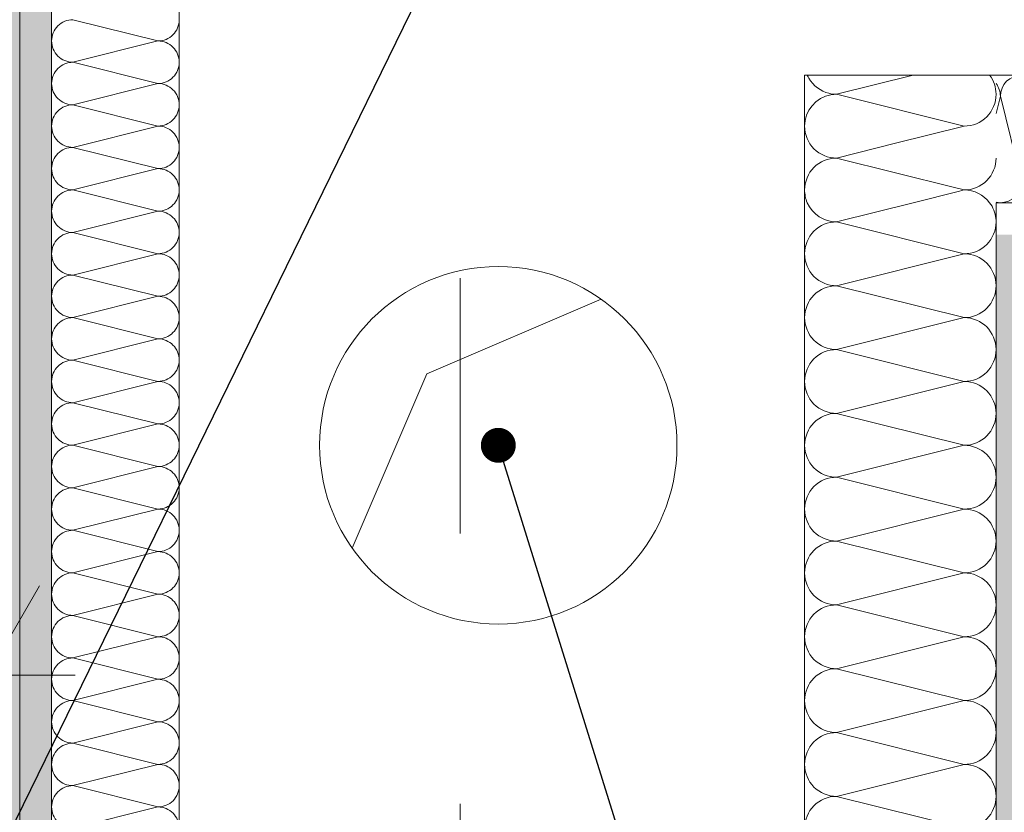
# Model space of a CAD drawing. Header units: metres. Extents: x -4 to 100, y -11 to 17.
# Tile 479 of 656: x 43.557 to 43.943, y 3.506 to 3.817. Entities that reach past the tile are written whole.
import ezdxf

# ---------------------------------------------------------------- set-up
doc = ezdxf.new("R2010")
doc.units = ezdxf.units.M
doc.header["$MEASUREMENT"] = 0
doc.linetypes.add('Strichlinie doppelt', pattern=[0.54680553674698, 0.2645833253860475, -0.105833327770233, 0.07055555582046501, -0.1058333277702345])
doc.linetypes.add('Wipeout_Contour', pattern=[1, 0, -1])
for name, color, linetype in [('152 - Bemaßung_ Beschriftung.Ausbau', 7, 'Continuous'), ('451 - Universal.Achsen Raster', 7, 'Continuous'), ('Abbruch_603 - Struktur.Bodenplatte_ Decke Roh', 7, 'Continuous'), ('Neubau_152 - Bemaßung_ Beschriftung.Ausbau', 7, 'Continuous'), ('Neubau_603 - Struktur.Bodenplatte_ Decke Roh', 7, 'Continuous'), ('Neubau_606 - Struktur.Wand Innen Ausbau', 7, 'Continuous')]:
    doc.layers.add(name, color=color, linetype=linetype)
doc.styles.add('ERSTELLTER_STIL_2', font='txt')
doc.linetypes.add('Abbruch 1', pattern='A,0,[1,2022.0244.A_L5A-PL02.03_iC_Grundriss 1.OG1.Shx,S=0.001984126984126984,R=0,X=0,Y=0],-0.25,0', length=0.25)
doc.dimstyles.new('ERSTELLTER_STIL__3', dxfattribs={"dimtxt": 0.1, "dimasz": 0.0532, "dimexe": 0.18, "dimexo": 0.0625, "dimgap": 0, "dimtad": 1, "dimzin": 0, "dimdsep": 46, "dimtxsty": 'ERSTELLTER_STIL_2', "dimblk": 'ARROWHEAD_2', "dimblk1": 'ARROWHEAD_2', "dimblk2": 'ARROWHEAD_2', "dimcen": 0.09, "dimse1": 1, "dimse2": 1, "dimclrd": 7, "dimclre": 7, "dimclrt": 7, "dimazin": 0, "dimtfac": 1, "dimtdec": 4, "dimtmove": 0, "dimatfit": 3, "dimfxl": 1, "dimtolj": 1, "dimtzin": 0, "dimarcsym": 0})
doc.dimstyles.new('ERSTELLTER_STIL__4', dxfattribs={"dimtxt": 0.1, "dimasz": 0.0532, "dimexe": 0.18, "dimexo": 0.0625, "dimgap": 0, "dimtad": 1, "dimzin": 0, "dimdsep": 46, "dimtxsty": 'ERSTELLTER_STIL_2', "dimblk": 'ARROWHEAD_2', "dimblk1": 'ARROWHEAD_2', "dimblk2": 'ARROWHEAD_2', "dimcen": 0.09, "dimse1": 1, "dimse2": 1, "dimclrd": 7, "dimclre": 7, "dimclrt": 7, "dimazin": 0, "dimtfac": 1, "dimtdec": 4, "dimtmove": 2, "dimatfit": 3, "dimfxl": 1, "dimtolj": 1, "dimtzin": 0, "dimarcsym": 0})
doc.dimstyles.new('ERSTELLTER_STIL__5', dxfattribs={"dimtxt": 0.1, "dimasz": 0.0532, "dimexe": 0.18, "dimexo": 0.0625, "dimgap": 0, "dimtad": 1, "dimtih": 1, "dimtoh": 1, "dimzin": 0, "dimdsep": 46, "dimtxsty": 'ERSTELLTER_STIL_2', "dimblk": 'ARROWHEAD_2', "dimblk1": 'ARROWHEAD_2', "dimblk2": 'ARROWHEAD_2', "dimcen": 0.09, "dimse1": 1, "dimse2": 1, "dimclrd": 7, "dimclre": 7, "dimclrt": 7, "dimazin": 0, "dimtfac": 1, "dimtdec": 4, "dimtmove": 0, "dimatfit": 3, "dimfxl": 1, "dimtolj": 1, "dimtzin": 0, "dimarcsym": 0})
doc.dimstyles.new('ERSTELLTER_STIL__6', dxfattribs={"dimtxt": 0.1, "dimasz": 0.0532, "dimexe": 0.18, "dimexo": 0.0625, "dimgap": 0, "dimtad": 1, "dimtih": 1, "dimtoh": 1, "dimzin": 0, "dimdsep": 46, "dimtxsty": 'ERSTELLTER_STIL_2', "dimblk": 'ARROWHEAD_2', "dimblk1": 'ARROWHEAD_2', "dimblk2": 'ARROWHEAD_2', "dimcen": 0.09, "dimse1": 1, "dimse2": 1, "dimclrd": 7, "dimclre": 7, "dimclrt": 7, "dimazin": 0, "dimtfac": 1, "dimtdec": 4, "dimtmove": 2, "dimatfit": 3, "dimfxl": 1, "dimtolj": 1, "dimtzin": 0, "dimarcsym": 0})
doc.dimstyles.new('ERSTELLTER_STIL__9', dxfattribs={"dimtxt": 0.18, "dimasz": 0.02736, "dimexe": 0.18, "dimexo": 0.0625, "dimgap": 0, "dimtad": 0, "dimtih": 1, "dimtoh": 1, "dimdec": 4, "dimzin": 0, "dimdsep": 46, "dimcen": 0.09, "dimadec": 0, "dimazin": 0, "dimtfac": 1, "dimtdec": 4, "dimtmove": 0, "dimatfit": 3, "dimldrblk": 'ARROWHEAD_11', "dimfxl": 1, "dimtolj": 1, "dimtzin": 0, "dimarcsym": 0})
pattern_1 = [(45, (0, 0), (-0.01767766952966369, 0.01767766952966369), [0, -0.025])]

# ---------------------------------------------------------------- blocks, each defined once
blk = doc.blocks.new('*X173')
at = {"layer": 'Neubau_606 - Struktur.Wand Innen Ausbau', "color": 7, "linetype": 'Continuous', "lineweight": 5}
for p, q in [((43.57832137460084, 3.816680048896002), (43.61165471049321, 3.808346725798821)), ((43.57832137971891, 3.800013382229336), (43.61165471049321, 3.808346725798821)), ((43.57832137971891, 3.800013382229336), (43.61165471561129, 3.791680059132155)), ((43.57832138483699, 3.783346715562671), (43.61165471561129, 3.791680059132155)), ((43.57832138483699, 3.783346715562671), (43.61165472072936, 3.775013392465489)), ((43.57832138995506, 3.766680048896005), (43.61165472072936, 3.775013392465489)), ((43.57832138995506, 3.766680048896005), (43.61165472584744, 3.758346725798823)), ((43.57832139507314, 3.750013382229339), (43.61165472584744, 3.758346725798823)), ((43.57832139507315, 3.750013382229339), (43.61165473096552, 3.741680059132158)), ((43.57832140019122, 3.733346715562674), (43.61165473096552, 3.741680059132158)), ((43.57832140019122, 3.733346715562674), (43.61165473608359, 3.725013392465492)), ((43.5783214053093, 3.716680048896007), (43.61165473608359, 3.725013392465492)), ((43.5783214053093, 3.716680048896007), (43.61165474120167, 3.708346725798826)), ((43.57832141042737, 3.700013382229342), (43.61165474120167, 3.708346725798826)), ((43.57832141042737, 3.700013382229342), (43.61165474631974, 3.69168005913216)), ((43.57832141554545, 3.683346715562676), (43.61165474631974, 3.69168005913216)), ((43.57832141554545, 3.683346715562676), (43.61165475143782, 3.675013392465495)), ((43.57832142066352, 3.66668004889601), (43.61165475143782, 3.675013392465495)), ((43.57832142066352, 3.66668004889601), (43.61165475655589, 3.658346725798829)), ((43.5783214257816, 3.650013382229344), (43.61165475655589, 3.658346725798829)), ((43.5783214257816, 3.650013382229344), (43.61165476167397, 3.641680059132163)), ((43.57832143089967, 3.633346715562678), (43.61165476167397, 3.641680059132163)), ((43.57832143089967, 3.633346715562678), (43.61165476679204, 3.625013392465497)), ((43.57832143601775, 3.616680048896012), (43.61165476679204, 3.625013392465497)), ((43.57832143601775, 3.616680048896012), (43.61165477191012, 3.608346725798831)), ((43.57832144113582, 3.600013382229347), (43.61165477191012, 3.608346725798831)), ((43.57832144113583, 3.600013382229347), (43.6116547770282, 3.591680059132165)), ((43.5783214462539, 3.583346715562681), (43.6116547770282, 3.591680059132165)), ((43.5783214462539, 3.583346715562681), (43.61165478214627, 3.575013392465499)), ((43.57832145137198, 3.566680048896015), (43.61165478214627, 3.575013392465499)), ((43.57832145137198, 3.566680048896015), (43.61165478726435, 3.558346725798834)), ((43.57832145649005, 3.550013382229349), (43.61165478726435, 3.558346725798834)), ((43.57832145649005, 3.550013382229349), (43.61165479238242, 3.541680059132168)), ((43.57832146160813, 3.533346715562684), (43.61165479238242, 3.541680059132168)), ((43.57832146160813, 3.533346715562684), (43.6116547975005, 3.525013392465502)), ((43.5783214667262, 3.516680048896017), (43.6116547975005, 3.525013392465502)), ((43.5783214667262, 3.516680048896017), (43.61165480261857, 3.508346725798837)), ((43.57832147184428, 3.500013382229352), (43.61165480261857, 3.508346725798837))]:
    blk.add_line(p, q, dxfattribs=at)
for centre, radius, start, end in [((43.57832137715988, 3.808346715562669), 0.008333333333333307, 90.0000175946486, 180.0000175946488), ((43.61165470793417, 3.816680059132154), 0.008333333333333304, 270.0000175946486, 1.759464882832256e-05), ((43.57832137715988, 3.808346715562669), 0.008333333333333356, 180.0000175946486, 270.0000175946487), ((43.61165471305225, 3.800013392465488), 0.0083333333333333, 1.759464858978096e-05, 90.0000175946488), ((43.57832138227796, 3.791680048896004), 0.008333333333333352, 90.00001759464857, 180.0000175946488), ((43.61165471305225, 3.800013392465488), 0.008333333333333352, 270.0000175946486, 1.759464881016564e-05), ((43.57832138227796, 3.791680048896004), 0.008333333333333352, 180.0000175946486, 270.0000175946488), ((43.61165471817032, 3.783346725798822), 0.008333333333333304, 1.75946485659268e-05, 90.0000175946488), ((43.57832138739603, 3.775013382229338), 0.008333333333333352, 90.00001759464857, 180.0000175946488), ((43.61165471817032, 3.783346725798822), 0.00833333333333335, 270.0000175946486, 1.759464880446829e-05), ((43.57832138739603, 3.775013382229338), 0.008333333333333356, 180.0000175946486, 270.0000175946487), ((43.6116547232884, 3.766680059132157), 0.008333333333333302, 1.759464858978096e-05, 90.0000175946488), ((43.57832139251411, 3.758346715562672), 0.008333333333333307, 90.0000175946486, 180.0000175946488), ((43.6116547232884, 3.766680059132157), 0.008333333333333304, 270.0000175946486, 1.759464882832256e-05), ((43.57832139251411, 3.758346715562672), 0.008333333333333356, 180.0000175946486, 270.0000175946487), ((43.61165472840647, 3.75001339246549), 0.0083333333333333, 1.759464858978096e-05, 90.0000175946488), ((43.57832139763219, 3.741680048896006), 0.008333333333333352, 90.00001759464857, 180.0000175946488), ((43.61165472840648, 3.750013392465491), 0.008333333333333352, 270.0000175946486, 1.759464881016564e-05), ((43.57832139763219, 3.741680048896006), 0.008333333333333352, 180.0000175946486, 270.0000175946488), ((43.61165473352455, 3.733346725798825), 0.008333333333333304, 1.75946485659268e-05, 90.0000175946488), ((43.57832140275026, 3.725013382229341), 0.008333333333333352, 90.00001759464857, 180.0000175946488), ((43.61165473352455, 3.733346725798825), 0.00833333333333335, 270.0000175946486, 1.759464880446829e-05), ((43.57832140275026, 3.725013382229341), 0.008333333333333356, 180.0000175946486, 270.0000175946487), ((43.61165473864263, 3.716680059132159), 0.008333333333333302, 1.759464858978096e-05, 90.0000175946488), ((43.57832140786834, 3.708346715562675), 0.008333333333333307, 90.0000175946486, 180.0000175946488), ((43.61165473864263, 3.716680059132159), 0.008333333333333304, 270.0000175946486, 1.759464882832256e-05), ((43.57832140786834, 3.708346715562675), 0.008333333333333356, 180.0000175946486, 270.0000175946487), ((43.6116547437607, 3.700013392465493), 0.0083333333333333, 1.759464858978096e-05, 90.0000175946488), ((43.57832141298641, 3.691680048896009), 0.008333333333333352, 90.00001759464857, 180.0000175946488), ((43.6116547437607, 3.700013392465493), 0.008333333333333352, 270.0000175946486, 1.759464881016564e-05), ((43.57832141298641, 3.691680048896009), 0.008333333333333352, 180.0000175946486, 270.0000175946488), ((43.61165474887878, 3.683346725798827), 0.008333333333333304, 1.75946485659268e-05, 90.0000175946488), ((43.57832141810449, 3.675013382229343), 0.008333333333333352, 90.00001759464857, 180.0000175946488), ((43.61165474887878, 3.683346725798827), 0.00833333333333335, 270.0000175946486, 1.759464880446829e-05), ((43.57832141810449, 3.675013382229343), 0.008333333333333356, 180.0000175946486, 270.0000175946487), ((43.61165475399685, 3.666680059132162), 0.008333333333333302, 1.759464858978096e-05, 90.0000175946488), ((43.57832142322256, 3.658346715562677), 0.008333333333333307, 90.0000175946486, 180.0000175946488), ((43.61165475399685, 3.666680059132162), 0.008333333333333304, 270.0000175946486, 1.759464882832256e-05), ((43.57832142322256, 3.658346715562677), 0.008333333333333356, 180.0000175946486, 270.0000175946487), ((43.61165475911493, 3.650013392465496), 0.0083333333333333, 1.759464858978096e-05, 90.0000175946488), ((43.57832142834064, 3.641680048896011), 0.008333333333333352, 90.00001759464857, 180.0000175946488), ((43.61165475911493, 3.650013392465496), 0.008333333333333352, 270.0000175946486, 1.759464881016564e-05), ((43.57832142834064, 3.641680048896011), 0.008333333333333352, 180.0000175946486, 270.0000175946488), ((43.611654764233, 3.63334672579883), 0.008333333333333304, 1.75946485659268e-05, 90.0000175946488), ((43.57832143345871, 3.625013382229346), 0.008333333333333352, 90.00001759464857, 180.0000175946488), ((43.611654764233, 3.63334672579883), 0.00833333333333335, 270.0000175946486, 1.759464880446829e-05), ((43.57832143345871, 3.625013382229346), 0.008333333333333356, 180.0000175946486, 270.0000175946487), ((43.61165476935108, 3.616680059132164), 0.008333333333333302, 1.759464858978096e-05, 90.0000175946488), ((43.57832143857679, 3.608346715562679), 0.008333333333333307, 90.0000175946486, 180.0000175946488), ((43.61165476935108, 3.616680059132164), 0.008333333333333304, 270.0000175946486, 1.759464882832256e-05), ((43.57832143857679, 3.608346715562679), 0.008333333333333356, 180.0000175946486, 270.0000175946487), ((43.61165477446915, 3.600013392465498), 0.0083333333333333, 1.759464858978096e-05, 90.0000175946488), ((43.57832144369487, 3.591680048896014), 0.008333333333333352, 90.00001759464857, 180.0000175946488), ((43.61165477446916, 3.600013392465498), 0.008333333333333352, 270.0000175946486, 1.759464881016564e-05), ((43.57832144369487, 3.591680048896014), 0.008333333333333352, 180.0000175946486, 270.0000175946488), ((43.61165477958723, 3.583346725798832), 0.008333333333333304, 1.75946485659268e-05, 90.0000175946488), ((43.57832144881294, 3.575013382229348), 0.008333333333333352, 90.00001759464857, 180.0000175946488), ((43.61165477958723, 3.583346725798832), 0.00833333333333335, 270.0000175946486, 1.759464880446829e-05), ((43.57832144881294, 3.575013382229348), 0.008333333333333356, 180.0000175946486, 270.0000175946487), ((43.61165478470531, 3.566680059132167), 0.008333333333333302, 1.759464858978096e-05, 90.0000175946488), ((43.57832145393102, 3.558346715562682), 0.008333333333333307, 90.0000175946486, 180.0000175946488), ((43.61165478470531, 3.566680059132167), 0.008333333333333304, 270.0000175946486, 1.759464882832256e-05), ((43.57832145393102, 3.558346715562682), 0.008333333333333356, 180.0000175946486, 270.0000175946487), ((43.61165478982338, 3.5500133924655), 0.0083333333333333, 1.759464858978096e-05, 90.0000175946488), ((43.57832145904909, 3.541680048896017), 0.008333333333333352, 90.00001759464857, 180.0000175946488), ((43.61165478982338, 3.550013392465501), 0.008333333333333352, 270.0000175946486, 1.759464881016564e-05), ((43.57832145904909, 3.541680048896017), 0.008333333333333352, 180.0000175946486, 270.0000175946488), ((43.61165479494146, 3.533346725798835), 0.008333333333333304, 1.75946485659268e-05, 90.0000175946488), ((43.57832146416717, 3.525013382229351), 0.008333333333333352, 90.00001759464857, 180.0000175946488), ((43.61165479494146, 3.533346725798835), 0.00833333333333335, 270.0000175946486, 1.759464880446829e-05), ((43.57832146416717, 3.525013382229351), 0.008333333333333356, 180.0000175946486, 270.0000175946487), ((43.61165480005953, 3.516680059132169), 0.008333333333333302, 1.759464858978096e-05, 90.0000175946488), ((43.57832146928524, 3.508346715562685), 0.008333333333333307, 90.0000175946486, 180.0000175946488), ((43.61165480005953, 3.516680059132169), 0.008333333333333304, 270.0000175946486, 1.759464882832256e-05), ((43.57832146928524, 3.508346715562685), 0.008333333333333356, 180.0000175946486, 270.0000175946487), ((43.61165480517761, 3.500013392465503), 0.0083333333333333, 1.759464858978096e-05, 90.0000175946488)]:
    blk.add_arc(centre, radius, start, end, dxfattribs=at)
blk = doc.blocks.new('*X187')
at = {"layer": 'Neubau_606 - Struktur.Wand Innen Ausbau', "color": 7, "linetype": 'Continuous', "lineweight": 5}
for p in [(43.93998993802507, 3.779946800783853), (43.95000279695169, 3.753331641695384)]:
    blk.add_line(p, (43.94166948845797, 3.786664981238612), dxfattribs=at)
for centre, radius, start, end in [((43.9500028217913, 3.786664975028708), 0.008333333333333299, 89.99995730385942, 179.9999573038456), ((43.93333615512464, 3.786664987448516), 0.008333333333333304, 359.9999573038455, 37.01724099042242), ((43.94166946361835, 3.753331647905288), 0.008333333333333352, 269.9999573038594, 359.9999573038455), ((43.94166946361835, 3.753331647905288), 0.008333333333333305, 258.372716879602, 269.9999573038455)]:
    blk.add_arc(centre, radius, start, end, dxfattribs=at)
blk = doc.blocks.new('*X188')
at = {"layer": 'Neubau_606 - Struktur.Wand Innen Ausbau', "color": 7, "linetype": 'Continuous', "lineweight": 5}
blk.add_arc((43.92748992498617, 3.737486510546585), 0.01250000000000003, 6.032815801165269, 36.93757760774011, dxfattribs=at)
blk = doc.blocks.new('*X189')
at = {"layer": 'Neubau_606 - Struktur.Wand Innen Ausbau', "color": 7, "linetype": 'Continuous', "lineweight": 5}
for p, q in [((43.90753723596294, 3.794998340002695), (43.8774899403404, 3.787486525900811)), ((43.92748993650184, 3.774986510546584), (43.8774899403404, 3.787486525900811)), ((43.92748993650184, 3.774986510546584), (43.90062676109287, 3.768270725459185)), ((43.92748992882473, 3.749986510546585), (43.92376356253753, 3.750918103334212)), ((43.92748992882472, 3.749986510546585), (43.9256267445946, 3.749520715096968))]:
    blk.add_line(p, q, dxfattribs=at)
for centre, radius, start, end in [((43.87748994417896, 3.79998652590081), 0.01250000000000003, 203.5189526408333, 209.9456259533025), ((43.9274899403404, 3.787486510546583), 0.01250000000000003, 359.9999824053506, 36.93757760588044), ((43.87748994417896, 3.79998652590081), 0.01250000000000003, 256.314512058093, 269.9999824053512), ((43.87748993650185, 3.774986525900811), 0.01249999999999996, 89.99998240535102, 100.227211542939), ((43.9274899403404, 3.787486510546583), 0.01250000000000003, 269.999982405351, 359.9999824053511), ((43.92748993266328, 3.762486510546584), 0.01250000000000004, 269.999982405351, 359.9999824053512), ((43.92748992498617, 3.737486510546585), 0.01250000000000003, 36.93757846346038, 89.99998240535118)]:
    blk.add_arc(centre, radius, start, end, dxfattribs=at)
blk = doc.blocks.new('*X190')
at = {"layer": 'Neubau_606 - Struktur.Wand Innen Ausbau', "color": 7, "linetype": 'Continuous', "lineweight": 5}
for p, q in [((43.90753722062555, 3.744998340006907), (43.87748992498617, 3.737486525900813)), ((43.92748992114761, 3.724986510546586), (43.87748992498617, 3.737486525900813)), ((43.92748992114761, 3.724986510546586), (43.87748991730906, 3.712486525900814)), ((43.9274899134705, 3.699986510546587), (43.87748991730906, 3.712486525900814)), ((43.9274899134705, 3.699986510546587), (43.87748990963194, 3.687486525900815)), ((43.92748990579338, 3.674986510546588), (43.87748990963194, 3.687486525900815)), ((43.92748990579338, 3.674986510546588), (43.87748990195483, 3.662486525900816)), ((43.92748989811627, 3.649986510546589), (43.87748990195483, 3.662486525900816)), ((43.92748989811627, 3.649986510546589), (43.87748989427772, 3.637486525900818)), ((43.92748989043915, 3.624986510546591), (43.87748989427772, 3.637486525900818)), ((43.92748989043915, 3.624986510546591), (43.8774898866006, 3.612486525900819)), ((43.92748988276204, 3.599986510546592), (43.8774898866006, 3.612486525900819)), ((43.92748988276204, 3.599986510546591), (43.87748987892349, 3.587486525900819)), ((43.92748987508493, 3.574986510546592), (43.87748987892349, 3.587486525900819)), ((43.92748987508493, 3.574986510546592), (43.87748987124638, 3.56248652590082)), ((43.92748986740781, 3.549986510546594), (43.87748987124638, 3.56248652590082)), ((43.92748986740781, 3.549986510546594), (43.87748986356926, 3.537486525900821)), ((43.9274898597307, 3.524986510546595), (43.87748986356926, 3.537486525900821)), ((43.9274898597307, 3.524986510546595), (43.87748985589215, 3.512486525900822)), ((43.92748985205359, 3.499986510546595), (43.87748985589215, 3.512486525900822))]:
    blk.add_line(p, q, dxfattribs=at)
for centre, radius, start, end in [((43.87748992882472, 3.749986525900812), 0.01250000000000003, 203.5189525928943, 269.9999824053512), ((43.92748992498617, 3.737486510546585), 0.01250000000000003, 359.9999824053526, 6.032815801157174), ((43.87748992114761, 3.724986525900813), 0.01249999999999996, 89.99998240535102, 179.9999824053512), ((43.92748992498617, 3.737486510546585), 0.01250000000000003, 269.999982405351, 359.9999824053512), ((43.87748992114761, 3.724986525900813), 0.01250000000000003, 179.999982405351, 269.9999824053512), ((43.92748991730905, 3.712486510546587), 0.01250000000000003, 359.9999824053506, 89.99998240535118), ((43.8774899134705, 3.699986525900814), 0.01249999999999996, 89.99998240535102, 179.9999824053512), ((43.92748991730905, 3.712486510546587), 0.01250000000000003, 269.999982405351, 359.9999824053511), ((43.8774899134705, 3.699986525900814), 0.01249999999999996, 179.999982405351, 269.9999824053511), ((43.92748990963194, 3.687486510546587), 0.01249999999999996, 359.9999824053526, 89.99998240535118), ((43.87748990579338, 3.674986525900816), 0.01249999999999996, 89.99998240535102, 179.9999824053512), ((43.92748990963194, 3.687486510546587), 0.01250000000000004, 269.999982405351, 359.9999824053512), ((43.87748990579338, 3.674986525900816), 0.01250000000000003, 179.999982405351, 269.9999824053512), ((43.92748990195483, 3.662486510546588), 0.01250000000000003, 359.999982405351, 89.99998240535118), ((43.87748989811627, 3.649986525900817), 0.01249999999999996, 89.99998240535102, 179.9999824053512), ((43.92748990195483, 3.662486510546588), 0.01250000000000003, 269.999982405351, 359.9999824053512), ((43.87748989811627, 3.649986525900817), 0.01250000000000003, 179.999982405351, 269.9999824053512), ((43.92748989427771, 3.63748651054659), 0.01250000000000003, 359.999982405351, 89.99998240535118), ((43.87748989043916, 3.624986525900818), 0.01249999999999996, 89.99998240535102, 179.9999824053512), ((43.92748989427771, 3.63748651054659), 0.01250000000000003, 269.999982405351, 359.9999824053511), ((43.87748989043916, 3.624986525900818), 0.01249999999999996, 179.999982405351, 269.9999824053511), ((43.9274898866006, 3.612486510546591), 0.01249999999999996, 359.9999824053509, 89.99998240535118), ((43.87748988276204, 3.599986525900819), 0.01249999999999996, 89.99998240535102, 179.9999824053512), ((43.9274898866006, 3.612486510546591), 0.01250000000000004, 269.999982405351, 359.9999824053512), ((43.87748988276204, 3.599986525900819), 0.01250000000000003, 179.999982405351, 269.9999824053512), ((43.92748987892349, 3.587486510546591), 0.01250000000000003, 359.999982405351, 89.99998240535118), ((43.87748987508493, 3.57498652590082), 0.01249999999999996, 89.99998240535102, 179.9999824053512), ((43.92748987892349, 3.587486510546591), 0.01250000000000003, 269.999982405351, 359.9999824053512), ((43.87748987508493, 3.57498652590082), 0.01250000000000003, 179.999982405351, 269.9999824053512), ((43.92748987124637, 3.562486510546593), 0.01250000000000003, 359.999982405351, 89.99998240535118), ((43.87748986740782, 3.549986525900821), 0.01249999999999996, 89.99998240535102, 179.9999824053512), ((43.92748987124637, 3.562486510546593), 0.01250000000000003, 269.999982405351, 359.9999824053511), ((43.87748986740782, 3.549986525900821), 0.01249999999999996, 179.999982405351, 269.9999824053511), ((43.92748986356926, 3.537486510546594), 0.01249999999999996, 359.9999824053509, 89.99998240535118), ((43.8774898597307, 3.524986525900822), 0.01249999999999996, 89.99998240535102, 179.9999824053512), ((43.92748986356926, 3.537486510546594), 0.01250000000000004, 269.999982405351, 359.9999824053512), ((43.8774898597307, 3.524986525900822), 0.01250000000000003, 179.999982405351, 269.9999824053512), ((43.92748985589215, 3.512486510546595), 0.01250000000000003, 359.999982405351, 89.99998240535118), ((43.87748985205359, 3.499986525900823), 0.01249999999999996, 89.99998240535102, 179.9999824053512), ((43.92748985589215, 3.512486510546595), 0.01250000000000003, 269.999982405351, 359.9999824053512)]:
    blk.add_arc(centre, radius, start, end, dxfattribs=at)
blk = doc.blocks.new('*X191')
at = {"layer": 'Neubau_606 - Struktur.Wand Innen Ausbau', "color": 7, "linetype": 'Continuous', "lineweight": 5}
for p, q in [((43.900626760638, 3.768270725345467), (43.87748993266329, 3.762486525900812)), ((43.92376356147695, 3.750918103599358), (43.87748993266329, 3.762486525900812)), ((43.92562674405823, 3.749520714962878), (43.90753722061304, 3.744998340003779))]:
    blk.add_line(p, q, dxfattribs=at)
for centre, radius, start, end in [((43.87748994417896, 3.79998652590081), 0.01250000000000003, 209.9456291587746, 256.3145086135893), ((43.87748993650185, 3.774986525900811), 0.01249999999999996, 100.2272134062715, 179.9999824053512), ((43.87748993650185, 3.774986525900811), 0.01249999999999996, 179.999982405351, 269.9999824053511), ((43.87748992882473, 3.749986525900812), 0.01249999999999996, 89.99998240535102, 179.9999824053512), ((43.87748992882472, 3.749986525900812), 0.01250000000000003, 179.9999824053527, 203.5189526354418)]:
    blk.add_arc(centre, radius, start, end, dxfattribs=at)
blk = doc.blocks.new('ARROWHEAD_11')
at = {"color": 0, "linetype": 'Continuous', "lineweight": 0}
blk.add_line((0, 0), (-1, 0), dxfattribs=at)
at = {"color": 0, "linetype": 'Continuous', "lineweight": 0, "const_width": 0.25, "flags": 128}
blk.add_lwpolyline([(-0.125, 0, 1), (0.125, 0, 1)], format="xyb", close=True, dxfattribs=at)
blk = doc.blocks.new('*D696')
at = {"layer": '152 - Bemaßung_ Beschriftung.Ausbau', "color": 7, "linetype": 'Continuous', "lineweight": 5}
for p, q in [((41.92002947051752, 2.097517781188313), (41.92002947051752, 2.202517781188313)), ((43.54498804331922, 2.097517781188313), (43.54498804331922, 2.202517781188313)), ((41.94023672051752, 2.185017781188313), (41.89982222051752, 2.115017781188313)), ((43.56519529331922, 2.185017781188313), (43.52478079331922, 2.115017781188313)), ((41.92002947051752, 2.150017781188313), (43.54498804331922, 2.150017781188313))]:
    blk.add_line(p, q, dxfattribs=at)
at = {"layer": '152 - Bemaßung_ Beschriftung.Ausbau', "color": 7, "lineweight": 5, "insert": (42.13587843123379, 2.182612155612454), "char_height": 0.1, "attachment_point": 7, "style": 'ERSTELLTER_STIL_2'}
blk.add_mtext('\\A1;{\\pql;\\fArial|b0|i0|c0|p38;1,62\\fArial|b0|i0|c0|p38;\\A1{\\H.66x;\\S5^  ;}}', dxfattribs=at)
blk = doc.blocks.new('ARROWHEAD_2')
at = {"color": 0, "linetype": 'Continuous', "lineweight": 0}
for p, q in [((-0.3781315, -0.655), (0.3781315, 0.655)), ((0, 0), (-1, 0))]:
    blk.add_line(p, q, dxfattribs=at)
blk = doc.blocks.new('*D697')
at = {"layer": '152 - Bemaßung_ Beschriftung.Ausbau', "color": 7, "linetype": 'Continuous', "lineweight": 5}
for p, q in [((43.54498804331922, 2.097517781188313), (43.54498804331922, 2.202517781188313)), ((43.96498899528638, 2.097517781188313), (43.96498899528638, 2.202517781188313)), ((43.56519529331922, 2.185017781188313), (43.52478079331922, 2.115017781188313)), ((43.98519624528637, 2.185017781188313), (43.94478174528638, 2.115017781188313)), ((43.54498804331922, 2.150017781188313), (43.96498899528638, 2.150017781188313))]:
    blk.add_line(p, q, dxfattribs=at)
at = {"color": 254, "linetype": 'Wipeout_Contour', "lineweight": 0, "ltscale": 175.2563382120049}
blk.add_wipeout([(43.66035252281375, 2.151267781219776), (43.84962452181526, 2.151267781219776), (43.84962452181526, 2.2887677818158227), (43.66035252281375, 2.2887677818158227)], dxfattribs=at).dxf.layer = '152 - Bemaßung_ Beschriftung.Ausbau'
at = {"layer": '152 - Bemaßung_ Beschriftung.Ausbau', "color": 7, "lineweight": 5, "insert": (43.67910252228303, 2.170017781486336), "char_height": 0.1, "attachment_point": 7, "style": 'ERSTELLTER_STIL_2'}
blk.add_mtext('\\A1;{\\pql;\\fArial|b0|i0|c0|p38;42}', dxfattribs=at)
blk = doc.blocks.new('*D708')
at = {"layer": '152 - Bemaßung_ Beschriftung.Ausbau', "color": 7, "linetype": 'Continuous', "lineweight": 5}
for p, q in [((43.20998899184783, 3.507498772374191), (43.20998899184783, 3.612498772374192)), ((43.5449880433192, 3.507498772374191), (43.5449880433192, 3.612498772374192)), ((43.23019624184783, 3.594998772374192), (43.18978174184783, 3.524998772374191)), ((43.5247807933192, 3.524998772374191), (43.5651952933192, 3.594998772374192)), ((43.20998899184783, 3.559998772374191), (43.5449880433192, 3.559998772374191)), ((43.5449880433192, 3.559998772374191), (43.5792180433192, 3.559998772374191))]:
    blk.add_line(p, q, dxfattribs=at)
at = {"layer": '152 - Bemaßung_ Beschriftung.Ausbau', "color": 7, "lineweight": 5, "insert": (43.27656027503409, 3.578284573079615), "char_height": 0.1, "attachment_point": 7, "style": 'ERSTELLTER_STIL_2'}
blk.add_mtext('\\A1;{\\pql;\\fArial|b0|i0|c0|p38;33\\fArial|b0|i0|c0|p38;\\A1{\\H.66x;\\S5^  ;}}', dxfattribs=at)
blk = doc.blocks.new('*D713')
at = {"layer": '152 - Bemaßung_ Beschriftung.Ausbau', "color": 7, "linetype": 'Continuous', "lineweight": 5}
for p, q in [((45.78033312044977, 0.2450000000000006), (45.78033312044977, 3.719997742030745)), ((45.74533312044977, 0.2652072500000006), (45.81533312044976, 0.2247927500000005)), ((45.83283312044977, 0.2450000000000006), (45.72783312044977, 0.2450000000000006)), ((45.78033312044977, 0.005000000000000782), (45.78033312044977, 0.2450000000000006)), ((45.74533312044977, 0.02520725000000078), (45.81533312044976, -0.01520724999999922)), ((45.83283312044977, 0.005000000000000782), (45.72783312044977, 0.005000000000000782)), ((45.78033312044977, -0.07000000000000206), (45.78033312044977, 0.005000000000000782))]:
    blk.add_line(p, q, dxfattribs=at)
at = {"color": 254, "linetype": 'Wipeout_Contour', "lineweight": 0, "ltscale": 182.4030546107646}
blk.add_wipeout([(45.669366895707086, -0.1052865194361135), (45.669366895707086, 0.06354111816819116), (45.52650975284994, 0.06354111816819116), (45.52650975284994, -0.1052865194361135)], dxfattribs=at).dxf.layer = '152 - Bemaßung_ Beschriftung.Ausbau'
at = {"color": 254, "linetype": 'Wipeout_Contour', "lineweight": 0, "ltscale": 182.8533279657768}
blk.add_wipeout([(45.779083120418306, 0.030364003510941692), (45.779083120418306, 0.2196360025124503), (45.64158311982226, 0.21963600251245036), (45.64158311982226, 0.030364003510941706)], dxfattribs=at).dxf.layer = '152 - Bemaßung_ Beschriftung.Ausbau'
at = {"layer": '152 - Bemaßung_ Beschriftung.Ausbau', "color": 7, "lineweight": 5, "insert": (45.76033312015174, 0.04911400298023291), "char_height": 0.1, "attachment_point": 7, "rotation": 90, "style": 'ERSTELLTER_STIL_2'}
blk.add_mtext('\\A1;{\\pql;\\fArial|b0|i0|c0|p38;24}', dxfattribs=at)
blk = doc.blocks.new('*D714')
at = {"layer": '152 - Bemaßung_ Beschriftung.Ausbau', "color": 7, "linetype": 'Continuous', "lineweight": 5}
for p, q in [((45.74533312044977, 3.740204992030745), (45.81533312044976, 3.699790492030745)), ((45.83283312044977, 3.719997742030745), (45.72783312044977, 3.719997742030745)), ((45.78033312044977, 0.2450000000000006), (45.78033312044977, 3.719997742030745)), ((45.74533312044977, 0.2652072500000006), (45.81533312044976, 0.2247927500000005))]:
    blk.add_line(p, q, dxfattribs=at)
at = {"layer": '152 - Bemaßung_ Beschriftung.Ausbau', "color": 7, "lineweight": 5, "char_height": 0.1, "attachment_point": 7, "rotation": 90, "style": 'ERSTELLTER_STIL_2'}
for s, insert in [('\\A1;{\\pql;\\fArial|b0|i0|c0|p38;17\\fArial|b0|i0|c0|p38;\\A1{\\H.66x;\\S5^  ;}}', (45.76141920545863, 3.49791125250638)), ('\\A1;{\\pql;\\fArial|b0|i0|c0|p38;3,47\\fArial|b0|i0|c0|p38;\\A1{\\H.66x;\\S5^  ;}}', (45.77973874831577, 1.723499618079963))]:
    blk.add_mtext(s, dxfattribs=dict(at, insert=insert))
blk = doc.blocks.new('*D725')
at = {"layer": '152 - Bemaßung_ Beschriftung.Ausbau', "color": 7, "linetype": 'Continuous', "lineweight": 5}
for p, q in [((44.30621265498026, 4.080208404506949), (44.37621265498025, 4.039793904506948)), ((44.39371265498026, 4.060001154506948), (44.28871265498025, 4.060001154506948)), ((44.34121265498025, 2.789982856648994), (44.34121265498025, 4.060001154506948)), ((44.30621265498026, 2.810190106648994), (44.37621265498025, 2.769775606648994)), ((44.39371265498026, 2.789982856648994), (44.28871265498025, 2.789982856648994))]:
    blk.add_line(p, q, dxfattribs=at)
at = {"layer": '152 - Bemaßung_ Beschriftung.Ausbau', "color": 7, "lineweight": 5, "insert": (44.32121265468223, 3.133322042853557), "char_height": 0.1, "attachment_point": 7, "rotation": 90, "style": 'ERSTELLTER_STIL_2'}
blk.add_mtext('\\A1;{\\pql;\\fArial|b0|i0|c0|p38;1,27}', dxfattribs=at)

msp = doc.modelspace()

# ---------------------------------------------------------------- hatches: boundary and pattern name
at = {"layer": 'Neubau_606 - Struktur.Wand Innen Ausbau', "linetype": 'Continuous', "lineweight": 0, "true_color": 0x000000}
h = msp.add_hatch(dxfattribs=at)
h.set_pattern_fill('Gips_0001', color=18, style=0, pattern_type=2)
h.set_pattern_definition(pattern_1)
h.paths.add_polyline_path([(43.5449879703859, 4.047501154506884), (43.5449891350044, 0.2549999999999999), (43.55748913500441, 0.2549999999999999), (43.55748797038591, 4.047501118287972)])
h = msp.add_hatch(dxfattribs=at)
h.set_pattern_fill('Gips_0001', color=18, style=0, pattern_type=2)
h.set_pattern_definition(pattern_1)
h.paths.add_polyline_path([(43.56998799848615, 4.03500106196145), (43.55748797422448, 4.03500111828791), (43.55748915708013, 0.2549999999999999), (43.56998912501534, 0.2549999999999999)])
h = msp.add_hatch(dxfattribs=at)
h.set_pattern_fill('Gips_0001', color=18, style=0, pattern_type=2)
h.set_pattern_definition(pattern_1)
h.paths.add_polyline_path([(43.95248992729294, 3.744998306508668), (43.93998992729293, 3.744998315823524), (43.93998992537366, 3.738748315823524), (43.9483232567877, 3.732498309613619), (43.95248992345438, 3.732498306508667)])
h = msp.add_hatch(dxfattribs=at)
h.set_pattern_fill('Gips_0001', color=18, style=0, pattern_type=2)
h.set_pattern_definition(pattern_1)
h.paths.add_polyline_path([(43.9483232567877, 3.732498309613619), (43.93998992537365, 3.738748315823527), (43.93998992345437, 3.732498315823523)])
h = msp.add_hatch(dxfattribs=at)
h.set_pattern_fill('Gips_0001', color=18, style=0, pattern_type=2)
h.set_pattern_definition(pattern_1)
h.paths.add_polyline_path([(43.93998992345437, 3.732498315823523), (43.93998899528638, 0.7099822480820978), (43.95248899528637, 0.709982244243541), (43.95248992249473, 3.72937330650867), (43.9483232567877, 3.732498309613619)])

# ---------------------------------------------------------------- linework, layer by layer
at = {"layer": '451 - Universal.Achsen Raster', "color": 160, "linetype": 'Strichlinie doppelt', "lineweight": 9, "true_color": 0x3232ff}
msp.add_line((43.72998899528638, -10.58500000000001), (43.72998899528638, 16.355), dxfattribs=at)
at = {"layer": 'Abbruch_603 - Struktur.Bodenplatte_ Decke Roh', "color": 7, "linetype": 'Abbruch 1', "lineweight": 18}
for centre, radius, start, end in [((43.74498899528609, 3.649982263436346), 0.0700000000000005, 90, 180), ((43.74498899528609, 3.649982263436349), 0.06999999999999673, 0, 90), ((43.74498899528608, 3.649982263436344), 0.06999999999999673, 180, 270), ((43.74498899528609, 3.649982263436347), 0.0700000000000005, 270, 0)]:
    msp.add_arc(centre, radius, start, end, dxfattribs=at)
at = {"layer": 'Neubau_603 - Struktur.Bodenplatte_ Decke Roh', "color": 1, "linetype": 'Continuous', "lineweight": 5}
for p, q in [((43.71698899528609, 3.677982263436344), (43.78525732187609, 3.707240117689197)), ((43.68773114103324, 3.609713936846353), (43.71698899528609, 3.677982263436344))]:
    msp.add_line(p, q, dxfattribs=at)
at = {"layer": 'Neubau_606 - Struktur.Wand Innen Ausbau', "color": 1, "linetype": 'Continuous', "lineweight": 5}
for p, q in [((43.55748797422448, 4.03500111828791), (43.55748913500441, 0.2549999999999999)), ((43.56998798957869, 3.985001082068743), (43.56998899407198, 0.7099822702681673)), ((43.93998992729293, 3.744998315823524), (43.93998992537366, 3.738748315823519)), ((43.93998992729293, 3.744998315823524), (43.93998992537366, 3.738748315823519)), ((43.93998992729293, 3.744998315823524), (44.63498676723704, 3.744997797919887)), ((43.93998992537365, 3.738748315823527), (43.93998992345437, 3.732498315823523)), ((43.93998992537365, 3.738748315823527), (43.93998992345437, 3.732498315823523)), ((43.93998899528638, 0.7099822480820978), (43.93998994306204, 3.732498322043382))]:
    msp.add_line(p, q, dxfattribs=at)
at = {"layer": 'Neubau_606 - Struktur.Wand Innen Ausbau', "color": 1, "linetype": 'Continuous', "lineweight": 5, "flags": 128}
for points in [[(43.61998899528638, 0.7099822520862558), (43.61998798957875, 3.985000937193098)], [(43.86498994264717, 3.794998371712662), (43.86498899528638, 0.7099822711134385)], [(43.86498994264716, 3.794998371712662), (43.93998994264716, 3.794998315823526)], [(44.63498676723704, 3.794997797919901), (43.93998994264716, 3.794998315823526)]]:
    msp.add_lwpolyline(points, dxfattribs=at)

# ---------------------------------------------------------------- block references
at = {"layer": 'Neubau_606 - Struktur.Wand Innen Ausbau', "color": 1, "lineweight": 13}
for name in ['*X173', '*X191', '*X189', '*X187', '*X190', '*X188']:
    msp.add_blockref(name, (0, 0), dxfattribs=at)

# ---------------------------------------------------------------- dimensions: what is measured, and where the dimension line sits
at = {"layer": '152 - Bemaßung_ Beschriftung.Ausbau', "color": 7, "linetype": 'Continuous', "lineweight": 5}
dim = msp.add_linear_dim(base=(43.54498804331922, 2.150017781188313), p1=(41.92002947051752, 3.93499975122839), p2=(43.54498804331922, 3.809998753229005), dimstyle='ERSTELLTER_STIL__6', dxfattribs=at)
dim.commit()
dim.dimension.update_dxf_attribs({"geometry": '*D696', "text_midpoint": (42.4008199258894, 2.252017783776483), "dimtype": 160})

# ---------------------------------------------------------------- leaders
at = {"layer": 'Neubau_152 - Bemaßung_ Beschriftung.Ausbau', "color": 1, "linetype": 'Continuous', "lineweight": 13, "annotation_type": 0, "has_hookline": 1, "text_width": 0.9739300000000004}
for points, hookline_direction in [([(43.74498899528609, 3.889997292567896), (43.44862838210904, 3.283713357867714), (43.42560937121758, 3.283713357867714)], 1), ([(43.74498899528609, 3.649982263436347), (43.84699737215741, 3.322254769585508), (43.9755519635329, 3.322254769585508)], 0)]:
    msp.add_leader(points, dimstyle='ERSTELLTER_STIL__9', dxfattribs=dict(at, hookline_direction=hookline_direction))

# ---------------------------------------------------------------- next in the draw order: dimensions: what is measured, and where the dimension line sits
at = {"layer": '152 - Bemaßung_ Beschriftung.Ausbau', "color": 7, "linetype": 'Continuous', "lineweight": 5}
dim = msp.add_linear_dim(base=(43.96498899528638, 2.150017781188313), p1=(43.54498804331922, 3.809998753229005), p2=(43.96498899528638, 0.7099822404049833), dimstyle='ERSTELLTER_STIL__5', dxfattribs=at)
dim.commit()
dim.dimension.update_dxf_attribs({"geometry": '*D697', "text_midpoint": (43.75533802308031, 2.220017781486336), "dimtype": 160})

# ---------------------------------------------------------------- next in the draw order: dimensions: what is measured, and where the dimension line sits
dim = msp.add_linear_dim(base=(43.5449880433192, 3.559998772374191), p1=(43.20998899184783, 3.934998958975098), p2=(43.5449880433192, 3.809998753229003), dimstyle='ERSTELLTER_STIL__5', dxfattribs=at)
dim.commit()
dim.dimension.update_dxf_attribs({"geometry": '*D708', "text_midpoint": (43.48785477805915, 3.629998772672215), "dimtype": 160})

# ---------------------------------------------------------------- next in the draw order: dimensions: what is measured, and where the dimension line sits
dim = msp.add_linear_dim(base=(45.78033312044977, 0.2450000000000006), p1=(21.9375, 0.00500000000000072), p2=(22.1774999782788, 0.2450000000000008), angle=90, dimstyle='ERSTELLTER_STIL__3', dxfattribs=at)
dim.commit()
dim.dimension.update_dxf_attribs({"geometry": '*D713', "text_midpoint": (45.71033312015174, 0.1253495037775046), "dimtype": 160, "text_rotation": 90})

# ---------------------------------------------------------------- next in the draw order: dimensions: what is measured, and where the dimension line sits
for base, p1, p2, dimstyle, picture, middle in [((44.34121265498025, 4.060001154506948), (45.46501865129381, 2.789982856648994), (43.54498796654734, 4.060001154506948), 'ERSTELLTER_STIL__4', '*D725', (44.27121265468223, 3.263204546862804)), ((45.78033312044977, 3.719997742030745), (22.1774999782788, 0.2450000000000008), (44.70998676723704, 3.719997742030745), 'ERSTELLTER_STIL__3', '*D714', (45.71033312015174, 1.988441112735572))]:
    dim = msp.add_linear_dim(base=base, p1=p1, p2=p2, angle=90, dimstyle=dimstyle, dxfattribs=at)
    dim.commit()
    dim.dimension.update_dxf_attribs({"geometry": picture, "text_midpoint": middle, "dimtype": 160, "text_rotation": 90})

doc.saveas('drawing.dxf')
